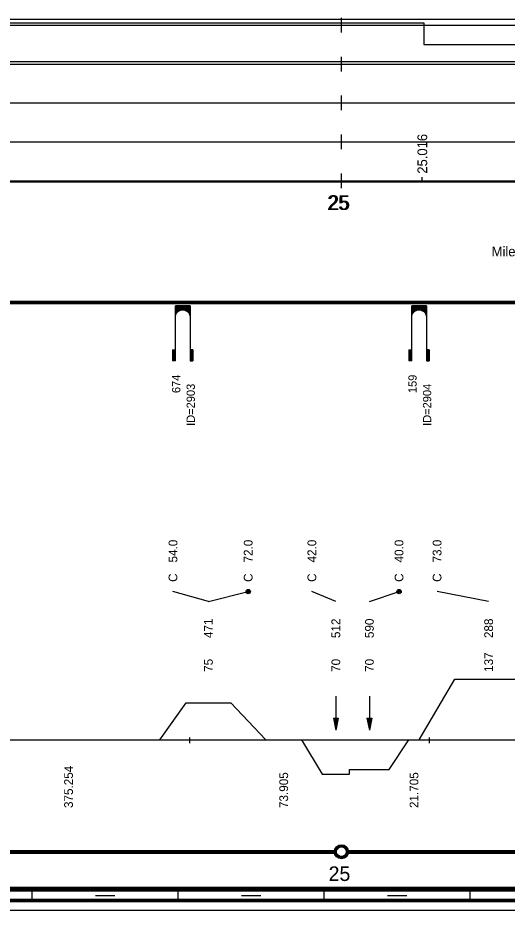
# Model space of a CAD drawing. Extents: x 2 to 10148, y 0 to 380.
# Drawn here: x 2732 to 2832.6, y 0 to 183.5 of the extents above; entities that cross this region are included whole.
import ezdxf

# ---------------------------------------------------------------- set-up
doc = ezdxf.new("R2010")
doc.units = 0
for name, color, linetype in [('CARA_S_OBJEKTY', 7, 'Continuous'), ('KRIV1_CARA', 7, 'Continuous'), ('KRIV1_TEXT', 7, 'Continuous'), ('L_OBJEKTY_TEXT', 7, 'Continuous'), ('OBJEKTY_TEXT', 7, 'Continuous'), ('OBJEKTY_TVAR', 7, 'Continuous'), ('RAM', 7, 'Continuous'), ('REZERVA', 7, 'Continuous'), ('RYCHL_A', 7, 'Continuous'), ('RYCHL_B', 7, 'Continuous'), ('RYCHL_C', 7, 'Continuous'), ('RYCHL_RASTR', 7, 'Continuous'), ('RYCHL_STAN', 7, 'Continuous'), ('STAN_CARA', 7, 'Continuous'), ('STAN_TEXT', 7, 'Continuous'), ('STANIC_ZMEN_V', 7, 'Continuous')]:
    doc.layers.add(name, color=color, linetype=linetype)

msp = doc.modelspace()

# ---------------------------------------------------------------- linework, layer by layer
for p, q in [((2767.31, 35.51), (2767.31, 34.32)), ((2816.61, 35.51), (2816.61, 34.32))]:
    msp.add_line(p, q)
at = {"layer": 'CARA_S_OBJEKTY'}
for p, q in [((2328.7, 125.25), (3155.54, 125.25)), ((2328.7, 125), (3155.54, 125)), ((2328.7, 124.75), (3155.54, 124.75))]:
    msp.add_line(p, q, dxfattribs=at)
at = {"layer": 'KRIV1_CARA'}
for p, q in [((2814.55, 35), (2821.85, 47.5)), ((2821.85, 47.5), (2835.75, 47.5)), ((2761.22, 35), (2766.62, 42.64)), ((2766.62, 42.64), (2775.78, 42.64)), ((2775.78, 42.64), (2782.98, 35)), ((2328.7, 35), (3155.54, 35)), ((2790.37, 35), (2794.57, 27.97)), ((2808.38, 28.9), (2812.38, 35)), ((2794.57, 27.97), (2800.2, 27.97)), ((2800.2, 27.97), (2800.2, 28.9)), ((2800.2, 28.9), (2808.38, 28.9))]:
    msp.add_line(p, q, dxfattribs=at)
at = {"layer": 'KRIV1_TEXT'}
for p, q in [((2771.2, 63.5), (2763.92, 65.5)), ((2771.2, 63.5), (2779.38, 65.5)), ((2797.39, 63.5), (2792.47, 65.5)), ((2804.29, 63.5), (2810.38, 65.5)), ((2828.8, 63.5), (2818.2, 65.5)), ((2797.39, 44), (2797.39, 42.2)), ((2804.29, 44), (2804.29, 42.2)), ((2797.39, 42.2), (2797.39, 40)), ((2804.29, 42.2), (2804.29, 40)), ((2796.89, 39.5), (2797.39, 37)), ((2796.89, 39.5), (2797.89, 39.5)), ((2796.99, 39.5), (2797.39, 37.5)), ((2797.09, 39.5), (2797.39, 38)), ((2797.19, 39.5), (2797.39, 38.5)), ((2797.29, 39.5), (2797.39, 39)), ((2797.39, 40), (2797.39, 37)), ((2797.89, 39.5), (2797.39, 37)), ((2797.79, 39.5), (2797.39, 37.5)), ((2797.69, 39.5), (2797.39, 38)), ((2797.59, 39.5), (2797.39, 38.5)), ((2797.49, 39.5), (2797.39, 39)), ((2797.39, 39.5), (2797.39, 39.5)), ((2797.39, 39.5), (2797.39, 39.5)), ((2803.79, 39.5), (2804.29, 37)), ((2803.79, 39.5), (2804.79, 39.5)), ((2803.89, 39.5), (2804.29, 37.5)), ((2803.99, 39.5), (2804.29, 38)), ((2804.09, 39.5), (2804.29, 38.5)), ((2804.19, 39.5), (2804.29, 39)), ((2804.29, 40), (2804.29, 37)), ((2804.79, 39.5), (2804.29, 37)), ((2804.69, 39.5), (2804.29, 37.5)), ((2804.59, 39.5), (2804.29, 38)), ((2804.49, 39.5), (2804.29, 38.5)), ((2804.39, 39.5), (2804.29, 39)), ((2804.29, 39.5), (2804.29, 39.5)), ((2804.29, 39.5), (2804.29, 39.5))]:
    msp.add_line(p, q, dxfattribs=at)
for centre, radius in [((2779.38, 65.5), 0.45), ((2779.38, 65.5), 0.3), ((2779.38, 65.5), 0.15), ((2810.38, 65.5), 0.45), ((2810.38, 65.5), 0.3), ((2810.38, 65.5), 0.15)]:
    msp.add_circle(centre, radius, dxfattribs=at)
at = {"layer": 'OBJEKTY_TVAR'}
for p, q in [((2764.42, 113), (2764.42, 124.25)), ((2767.42, 124.25), (2764.42, 124.25)), ((2764.42, 124.17), (2767.42, 124.17)), ((2764.42, 124.1), (2767.42, 124.1)), ((2764.42, 124.02), (2767.42, 124.02)), ((2764.42, 123.95), (2767.42, 123.95)), ((2764.42, 123.87), (2767.42, 123.87)), ((2764.42, 123.8), (2767.42, 123.8)), ((2764.42, 123.72), (2767.42, 123.72)), ((2764.42, 123.65), (2767.42, 123.65)), ((2764.42, 123.57), (2767.42, 123.57)), ((2764.42, 123.5), (2767.42, 123.5)), ((2764.42, 123.42), (2765.58, 123.42)), ((2764.42, 123.35), (2765.34, 123.35)), ((2764.42, 123.27), (2765.19, 123.27)), ((2764.42, 123.2), (2765.07, 123.2)), ((2764.42, 123.12), (2764.97, 123.12)), ((2764.42, 123.05), (2764.88, 123.05)), ((2764.42, 122.97), (2764.81, 122.97)), ((2764.75, 122.9), (2764.88, 123.05)), ((2764.88, 123.05), (2764.96, 123.12)), ((2764.96, 123.12), (2765.06, 123.19)), ((2765.06, 123.19), (2765.19, 123.27)), ((2765.19, 123.27), (2765.34, 123.35)), ((2765.34, 123.35), (2765.58, 123.42)), ((2765.58, 123.42), (2765.79, 123.46)), ((2765.79, 123.46), (2766.04, 123.46)), ((2766.04, 123.46), (2766.18, 123.44)), ((2766.18, 123.44), (2766.26, 123.42)), ((2766.26, 123.42), (2767.42, 123.42)), ((2766.26, 123.42), (2766.5, 123.35)), ((2766.5, 123.35), (2767.42, 123.35)), ((2766.5, 123.35), (2766.65, 123.27)), ((2766.65, 123.27), (2767.42, 123.27)), ((2766.65, 123.27), (2766.77, 123.2)), ((2766.77, 123.2), (2767.42, 123.2)), ((2766.77, 123.2), (2766.87, 123.12)), ((2766.87, 123.12), (2767.42, 123.12)), ((2766.87, 123.12), (2766.96, 123.05)), ((2766.96, 123.05), (2767.42, 123.05)), ((2766.96, 123.05), (2767.03, 122.97)), ((2767.03, 122.97), (2767.42, 122.97)), ((2767.03, 122.97), (2767.09, 122.9)), ((2767.42, 124.25), (2767.42, 113)), ((2813, 113), (2813, 124.25)), ((2816, 124.25), (2813, 124.25)), ((2813, 124.17), (2816, 124.17)), ((2813, 124.1), (2816, 124.1)), ((2813, 124.02), (2816, 124.02)), ((2813, 123.95), (2816, 123.95)), ((2813, 123.87), (2816, 123.87)), ((2813, 123.8), (2816, 123.8)), ((2813, 123.72), (2816, 123.72)), ((2813, 123.65), (2816, 123.65)), ((2813, 123.57), (2816, 123.57)), ((2813, 123.5), (2816, 123.5)), ((2813, 123.42), (2814.16, 123.42)), ((2813, 123.35), (2813.92, 123.35)), ((2813, 123.27), (2813.77, 123.27)), ((2813, 123.2), (2813.65, 123.2)), ((2813, 123.12), (2813.55, 123.12)), ((2813, 123.05), (2813.46, 123.05)), ((2813, 122.97), (2813.39, 122.97)), ((2813.33, 122.9), (2813.46, 123.05)), ((2813.46, 123.05), (2813.54, 123.12)), ((2813.54, 123.12), (2813.64, 123.19)), ((2813.64, 123.19), (2813.77, 123.27)), ((2813.77, 123.27), (2813.92, 123.35)), ((2813.92, 123.35), (2814.16, 123.42)), ((2814.16, 123.42), (2814.37, 123.46)), ((2814.37, 123.46), (2814.62, 123.46)), ((2814.62, 123.46), (2814.76, 123.44)), ((2814.76, 123.44), (2814.84, 123.42)), ((2814.84, 123.42), (2816, 123.42)), ((2814.84, 123.42), (2815.08, 123.35)), ((2815.08, 123.35), (2816, 123.35)), ((2815.08, 123.35), (2815.23, 123.27)), ((2815.23, 123.27), (2816, 123.27)), ((2815.23, 123.27), (2815.35, 123.2)), ((2815.35, 123.2), (2816, 123.2)), ((2815.35, 123.2), (2815.45, 123.12)), ((2815.45, 123.12), (2816, 123.12)), ((2815.45, 123.12), (2815.54, 123.05)), ((2815.54, 123.05), (2816, 123.05)), ((2815.54, 123.05), (2815.61, 122.97)), ((2815.61, 122.97), (2816, 122.97)), ((2815.61, 122.97), (2815.67, 122.9)), ((2816, 124.25), (2816, 113)), ((2764.42, 122.9), (2764.75, 122.9)), ((2764.42, 122.82), (2764.69, 122.82)), ((2764.42, 122.75), (2764.64, 122.75)), ((2764.42, 122.67), (2764.6, 122.67)), ((2764.42, 122.6), (2764.56, 122.6)), ((2764.42, 122.52), (2764.53, 122.52)), ((2764.42, 122.45), (2764.5, 122.45)), ((2764.42, 122.37), (2764.48, 122.37)), ((2764.42, 122.3), (2764.46, 122.3)), ((2764.42, 122.22), (2764.44, 122.22)), ((2764.42, 122.15), (2764.43, 122.15)), ((2764.42, 121.97), (2764.43, 122.11)), ((2764.43, 122.11), (2764.45, 122.28)), ((2764.45, 122.28), (2764.5, 122.46)), ((2764.5, 122.46), (2764.57, 122.61)), ((2764.57, 122.61), (2764.64, 122.75)), ((2764.64, 122.75), (2764.75, 122.9)), ((2767.09, 122.9), (2767.41, 122.9)), ((2767.09, 122.9), (2767.15, 122.82)), ((2767.15, 122.82), (2767.42, 122.82)), ((2767.15, 122.82), (2767.24, 122.67)), ((2767.2, 122.75), (2767.42, 122.75)), ((2767.24, 122.67), (2767.42, 122.67)), ((2767.24, 122.67), (2767.31, 122.52)), ((2767.28, 122.6), (2767.42, 122.6)), ((2767.31, 122.52), (2767.42, 122.52)), ((2767.31, 122.52), (2767.36, 122.37)), ((2767.34, 122.45), (2767.42, 122.45)), ((2767.36, 122.37), (2767.42, 122.37)), ((2767.36, 122.37), (2767.4, 122.22)), ((2767.38, 122.3), (2767.42, 122.3)), ((2767.4, 122.22), (2767.42, 122.22)), ((2767.4, 122.22), (2767.42, 121.97)), ((2767.41, 122.15), (2767.42, 122.15)), ((2813, 122.9), (2813.33, 122.9)), ((2813, 122.82), (2813.27, 122.82)), ((2813, 122.75), (2813.22, 122.75)), ((2813, 122.67), (2813.18, 122.67)), ((2813, 122.6), (2813.14, 122.6)), ((2813, 122.52), (2813.11, 122.52)), ((2813, 122.45), (2813.08, 122.45)), ((2813, 122.37), (2813.06, 122.37)), ((2813, 122.3), (2813.04, 122.3)), ((2813, 122.22), (2813.02, 122.22)), ((2813, 122.15), (2813.01, 122.15)), ((2813, 121.97), (2813.01, 122.11)), ((2813.01, 122.11), (2813.03, 122.28)), ((2813.03, 122.28), (2813.08, 122.46)), ((2813.08, 122.46), (2813.15, 122.61)), ((2813.15, 122.61), (2813.22, 122.75)), ((2813.22, 122.75), (2813.33, 122.9)), ((2815.67, 122.9), (2815.99, 122.9)), ((2815.67, 122.9), (2815.73, 122.82)), ((2815.73, 122.82), (2816, 122.82)), ((2815.73, 122.82), (2815.82, 122.67)), ((2815.78, 122.75), (2816, 122.75)), ((2815.82, 122.67), (2816, 122.67)), ((2815.82, 122.67), (2815.89, 122.52)), ((2815.86, 122.6), (2816, 122.6)), ((2815.89, 122.52), (2816, 122.52)), ((2815.89, 122.52), (2815.94, 122.37)), ((2815.92, 122.45), (2816, 122.45)), ((2815.94, 122.37), (2816, 122.37)), ((2815.94, 122.37), (2815.98, 122.22)), ((2815.96, 122.3), (2816, 122.3)), ((2815.98, 122.22), (2816, 122.22)), ((2815.98, 122.22), (2816, 121.97)), ((2815.99, 122.15), (2816, 122.15)), ((2763.82, 115.25), (2764.42, 115.25)), ((2763.82, 115.25), (2763.82, 113)), ((2763.89, 115.25), (2763.89, 113)), ((2763.97, 115.25), (2763.97, 113)), ((2764.04, 115.25), (2764.04, 113)), ((2764.12, 115.25), (2764.12, 113)), ((2764.19, 115.25), (2764.19, 113)), ((2764.27, 115.25), (2764.27, 113)), ((2764.34, 115.25), (2764.34, 113)), ((2768.02, 115.25), (2767.42, 115.25)), ((2767.5, 115.25), (2767.5, 113)), ((2767.57, 115.25), (2767.57, 113)), ((2767.65, 115.25), (2767.65, 113)), ((2767.72, 115.25), (2767.72, 113)), ((2767.8, 115.25), (2767.8, 113)), ((2767.87, 115.25), (2767.87, 113)), ((2767.95, 115.25), (2767.95, 113)), ((2768.02, 115.25), (2768.02, 113)), ((2812.4, 115.25), (2813, 115.25)), ((2812.4, 115.25), (2812.4, 113)), ((2812.47, 115.25), (2812.47, 113)), ((2812.55, 115.25), (2812.55, 113)), ((2812.62, 115.25), (2812.62, 113)), ((2812.7, 115.25), (2812.7, 113)), ((2812.77, 115.25), (2812.77, 113)), ((2812.85, 115.25), (2812.85, 113)), ((2812.92, 115.25), (2812.92, 113)), ((2816.6, 115.25), (2816, 115.25)), ((2816.08, 115.25), (2816.08, 113)), ((2816.15, 115.25), (2816.15, 113)), ((2816.23, 115.25), (2816.23, 113)), ((2816.3, 115.25), (2816.3, 113)), ((2816.38, 115.25), (2816.38, 113)), ((2816.45, 115.25), (2816.45, 113)), ((2816.53, 115.25), (2816.53, 113)), ((2816.6, 115.25), (2816.6, 113)), ((2764.42, 113), (2763.82, 113)), ((2767.42, 113), (2768.02, 113)), ((2813, 113), (2812.4, 113)), ((2816, 113), (2816.6, 113))]:
    msp.add_line(p, q, dxfattribs=at)
at = {"layer": 'RAM'}
for p, q in [((2328.7, 4.75), (3155.54, 4.75)), ((2328.7, 4.5), (3155.54, 4.5)), ((2328.7, 4.25), (3155.54, 4.25)), ((2328.7, 4), (3155.54, 4)), ((2735, 2), (2735, 4)), ((2765, 2), (2765, 4)), ((2795, 2), (2795, 4)), ((2825, 2), (2825, 4)), ((2328.7, 2.25), (3155.54, 2.25)), ((2328.7, 2), (3155.54, 2)), ((2748, 3), (2752, 3)), ((2778, 3), (2782, 3)), ((2808, 3), (2812, 3)), ((2328.7, 1.75), (3155.54, 1.75)), ((2328.7, 0), (3155.54, 0))]:
    msp.add_line(p, q, dxfattribs=at)
at = {"layer": 'REZERVA'}
for radius in [1.45, 1.4, 1.35, 1.3, 1.25, 1.2, 1.15, 1.1, 1.05, 1]:
    msp.add_circle((2798.55, 12), radius, dxfattribs=at)
at = {"layer": 'RYCHL_A'}
msp.add_line((2393.05, 174.5), (3156.9, 174.5), dxfattribs=at)
at = {"layer": 'RYCHL_B'}
for p, q in [((2346.36, 182.5), (2815.47, 182.5)), ((2815.47, 182.5), (2815.47, 178)), ((2815.47, 178), (3155.54, 178))]:
    msp.add_line(p, q, dxfattribs=at)
at = {"layer": 'RYCHL_C'}
msp.add_line((2595.01, 183.25), (3155.54, 183.25), dxfattribs=at)
at = {"layer": 'RYCHL_RASTR'}
for p, q in [((2798.55, 180.5), (2798.55, 183.5)), ((2328.7, 182), (3155.54, 182)), ((2798.55, 172.5), (2798.55, 175.5)), ((2328.7, 174), (3155.54, 174)), ((2798.55, 164.5), (2798.55, 167.5)), ((2328.7, 166), (3155.54, 166)), ((2328.7, 158), (3155.54, 158)), ((2798.55, 156.5), (2798.55, 159.5)), ((2798.55, 148.5), (2798.55, 151.5)), ((2328.7, 150), (3155.54, 150)), ((2328.7, 149.75), (3155.54, 149.75))]:
    msp.add_line(p, q, dxfattribs=at)
at = {"layer": 'STAN_CARA'}
for p, q in [((2328.7, 12.25), (2797.05, 12.25)), ((2328.7, 12), (2797.05, 12)), ((2328.7, 12), (2797.05, 12)), ((2328.7, 11.75), (2797.05, 11.75)), ((2800.05, 12.25), (3155.54, 12.25)), ((2800.05, 12), (3155.54, 12)), ((2800.05, 12), (3155.54, 12)), ((2800.05, 11.75), (3155.54, 11.75))]:
    msp.add_line(p, q, dxfattribs=at)
at = {"layer": 'STANIC_ZMEN_V'}
msp.add_line((2815.17, 150), (2815.17, 150.75), dxfattribs=at)

# ---------------------------------------------------------------- texts
at = {"layer": 'KRIV1_TEXT'}
for s, p in [('54.0', (2764.82, 71.5)), ('72.0', (2780.28, 71.5)), ('42.0', (2793.37, 71.5)), ('40.0', (2811.28, 71.5)), ('73.0', (2819.1, 71.5)), ('C', (2764.82, 67.5)), ('C', (2780.28, 67.5)), ('C', (2793.37, 67.5)), ('C', (2811.28, 67.5)), ('C', (2819.1, 67.5)), ('471', (2772.1, 55.95)), ('512', (2798.29, 55.95)), ('590', (2805.19, 55.95)), ('288', (2829.7, 55.95)), ('75', (2772.1, 49)), ('70', (2798.29, 49)), ('70', (2805.19, 49)), ('137', (2829.7, 49)), ('375.254', (2743.36, 21)), ('73.905', (2787.58, 21)), ('21.705', (2814.36, 21))]:
    msp.add_text(s, height=1.8, rotation=90, dxfattribs=at).set_placement(p)
at = {"layer": 'L_OBJEKTY_TEXT'}
msp.add_text('Milenecký tunel ev. č. 7', height=2, dxfattribs=at).set_placement((2829.42, 134.45))
at = {"layer": 'OBJEKTY_TEXT'}
for s, p in [('674', (2765.42, 106.33)), ('159', (2814, 106.33)), ('ID=2903', (2768.42, 99.59)), ('ID=2904', (2817, 99.59))]:
    msp.add_text(s, height=1.7, rotation=90, dxfattribs=at).set_placement(p)
at = {"layer": 'RYCHL_STAN'}
for p in [(2795.61, 144), (2795.86, 144)]:
    msp.add_text('25', height=3, dxfattribs=at).set_placement(p)
at = {"layer": 'STAN_TEXT'}
msp.add_text('25', height=3, dxfattribs=at).set_placement((2795.91, 6))
at = {"layer": 'STANIC_ZMEN_V'}
msp.add_text('25.016', height=2, rotation=90, dxfattribs=at).set_placement((2816.17, 151.45))

doc.saveas('drawing.dxf')
